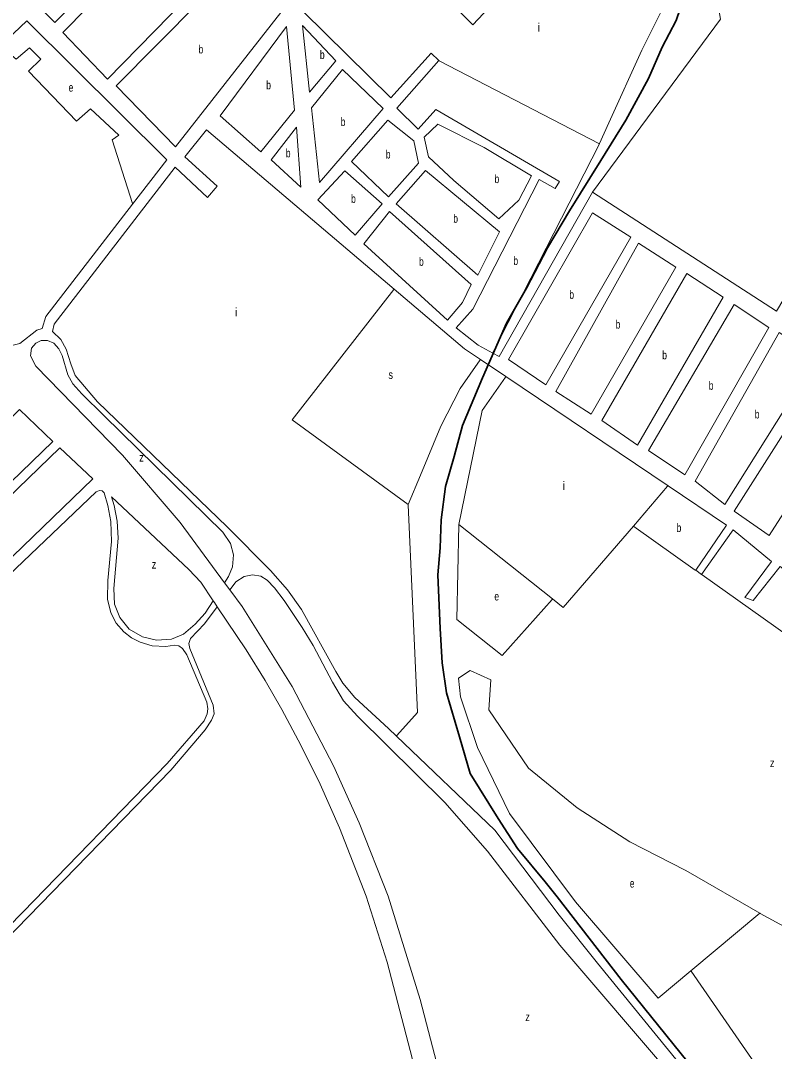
# Model space of a CAD drawing. Extents: x 639657 to 671642, y 222838 to 252123.
# Drawn here: x 657284 to 658176, y 231657 to 232877 of the extents above; entities that cross this region are included whole.
import ezdxf

# ---------------------------------------------------------------- set-up
doc = ezdxf.new("R2010")
doc.units = 0
doc.header["$LTSCALE"] = 4
for name, color, linetype, lineweight in [('1', 7, 'Continuous', 13), ('21', 7, 'Continuous', 13), ('57', 7, 'Continuous', 35)]:
    doc.layers.add(name, color=color, linetype=linetype, lineweight=lineweight)
doc.layers.add('7', color=7, linetype='Continuous')

msp = doc.modelspace()

# ---------------------------------------------------------------- linework, layer by layer
at = {"layer": '1'}
for p, q in [((657331.85, 232499.32), (657322.05, 232508.69)), ((657497.32, 232212.16), (657512.088, 232190.308)), ((657525.421, 232211.716), (657531.738, 232203.13))]:
    msp.add_line(p, q, dxfattribs=at)
for points in [[(657778.93, 232829.39), (657769.76, 232837.95), (657722.17, 232785.12), (657618.59, 232887.31), (657701.43, 232990.76), (657819.05, 232871.44), (657882.7, 232939.36), (657757.01, 233062.94), (657796, 233117.34), (657937.34, 232977.71), (657983.35, 233024.08), (657833.4, 233167.44)], [(657416.577, 232659.51), (657457.01, 232711.96), (657291.45, 232876.37), (657260.437, 232846.824)], [(657921.653, 232686.264), (657920.82, 232686.53), (657775.41, 232771.37), (657754.55, 232748.19), (657729.2, 232772.8), (657778.93, 232829.39)], [(657322.05, 232508.69), (657323.93, 232517.42), (657466.96, 232703.23), (657505.37, 232667.43), (657516.71, 232680.87), (657478.52, 232715.24), (657504.2, 232747.22), (657726.199, 232558.962)], [(658294.866, 232728.269), (658178.27, 232532.84), (657960.63, 232673.8)], [(657921.653, 232686.264), (657916.56, 232677.92), (657897.71, 232688.59), (657819.37, 232535.21), (657799.59, 232513.11), (657825.656, 232492.742), (657842.686, 232483.34)], [(657842.686, 232483.34), (657850.387, 232479.088), (657960.63, 232673.8)], [(657265.74, 232490.44), (657283.2, 232494.55), (657303.28, 232510.23), (657309.85, 232512.29), (657313.98, 232526.42), (657416.577, 232659.51)], [(657726.199, 232558.962), (657809.36, 232488.44), (657828.248, 232475.709), (657858.292, 232455.46), (658050.101, 232326.179)], [(657728.82, 232030.305), (657719.52, 232039.19), (657679.72, 232076.05), (657665.51, 232092.9), (657657.21, 232106.66), (657616.64, 232180.16), (657599.81, 232203.21), (657579.7, 232226.27), (657528.41, 232277.57), (657375.18, 232425.75), (657348.76, 232456.84), (657343.49, 232470.51), (657338.27, 232487.94), (657331.85, 232499.32)], [(658050.101, 232326.179), (658119.15, 232279.64), (658082.84, 232226.32), (658089.84, 232221.52)], [(657131.49, 231663.63), (657286.84, 231821.95), (657457.65, 231998.01), (657501.44, 232048.46), (657504.78, 232056.47), (657505.79, 232062.65), (657504.43, 232070.38), (657480.82, 232126.55), (657475.71, 232134.02), (657471.51, 232136.82), (657466.4, 232137.87), (657455.9, 232136.13), (657439.65, 232137.02), (657425.67, 232141.24), (657415.51, 232146.59), (657406.4, 232153.4), (657397.31, 232163.94), (657391.09, 232176.1), (657387.09, 232192.26), (657387.19, 232214.36), (657391.76, 232260.37), (657391.11, 232284.23), (657387.54, 232302.98), (657382.97, 232318.13), (657380.62, 232320.34), (657377.68, 232320.56), (657373.42, 232319.24), (657130.93, 232088.08)], [(657512.088, 232190.308), (657502.49, 232175.69), (657490.87, 232162.62), (657476.84, 232150.88), (657462.58, 232144.84), (657444.81, 232143.52), (657428.32, 232147.65), (657412.8, 232156.91), (657401.42, 232170.47), (657395.1, 232186.35), (657394.53, 232204.74), (657399.43, 232264.38), (657398.27, 232284.57), (657394.99, 232303), (657391.88, 232313.2), (657483.37, 232227.37), (657497.32, 232212.16)], [(658089.84, 232221.52), (658127.23, 232274.3), (658172.51, 232236.88), (658140.99, 232194.32), (658150.68, 232190.6), (658182.75, 232231.01), (658228.02, 232195.73), (658199.16, 232159.64), (658209.93, 232154.84), (658235.57, 232188.78), (658257.992, 232169.833), (658291.641, 232141.397)], [(658054.13, 231628.89), (657922.27, 231783.05), (657836.39, 231894.27), (657786.2, 231951.75), (657682.74, 232053.86), (657666.27, 232072), (657652.99, 232093.88), (657630.22, 232137.37), (657617.24, 232158.78), (657596.1, 232190.52), (657584.39, 232205.79), (657576.02, 232214.82), (657568.47, 232219.23), (657558.56, 232220.83), (657548.54, 232218.95), (657538.96, 232212.73), (657533.243, 232205.13), (657531.738, 232203.13)], [(657875.855, 231216.549), (657795.98, 231568.68), (657756.7, 231718.67), (657719.21, 231841.06), (657684.8, 231927.8), (657654.49, 231994.98), (657605.48, 232089.08), (657546.18, 232183.5), (657531.738, 232203.13)], [(657512.088, 232190.308), (657513.44, 232188.308), (657516.905, 232183.18)], [(657516.905, 232183.18), (657501.83, 232163.06), (657485.12, 232145.85), (657483.08, 232139.78), (657484.4, 232133.69), (657512, 232066.96), (657513.06, 232056.44), (657510.14, 232049.18), (657502.45, 232037.56), (657462.02, 231990.01), (657139.113, 231658.155), (657198.198, 231598.527), (657250.016, 231546.232)], [(657849.766, 231210.427), (657840.53, 231247.4), (657750.06, 231638.75), (657717.82, 231762.74), (657692.88, 231840.93), (657661.58, 231921.72), (657638.43, 231973.31), (657615.75, 232019.43), (657593.16, 232061.74), (657573.58, 232095.87), (657551.13, 232132.23), (657516.905, 232183.18)], [(658905.989, 231624.535), (658841.23, 231578.31), (658374.36, 231239.92), (658063, 231643.95), (657966.64, 231761.63), (657921.4, 231818.51), (657845.35, 231918.98), (657728.82, 232030.305)]]:
    msp.add_lwpolyline(points, dxfattribs=at)
for points in [[(657324.77, 232874.35), (657272.43, 232927.32), (657419.02, 233075.6), (657471.35, 233023.16)], [(657534.48, 232958.42), (657481.07, 233011.92), (657333.95, 232862.57), (657386.83, 232807.46)], [(657596.54, 232891.52), (657544.73, 232948.25), (657397.07, 232799.44), (657467.42, 232727.12)], [(657608.33, 232770.72), (657598.79, 232869.51), (657520.25, 232763.93), (657568.24, 232721.15)], [(657656.98, 232828.91), (657617.58, 232870.66), (657625.97, 232791.73)], [(657665.08, 232818.74), (657628.2, 232773.48), (657637.7, 232684.9), (657713.08, 232772.74)], [(657615.69, 232679.44), (657580.45, 232711.92), (657610.56, 232750.32)], [(657719.43, 232668.02), (657675.74, 232709.75), (657718.52, 232758.79), (657749.24, 232734.2), (657754.72, 232707.91)], [(657796.66, 232687.315), (657850.09, 232642.21), (657873.64, 232664.33), (657888.56, 232692.85), (657832.55, 232726.47), (657777.898, 232753.879), (657761.695, 232738.518), (657766.812, 232715.477)], [(657679.86, 232622.75), (657635.63, 232664.48), (657667.73, 232698.98), (657711.94, 232659.94)], [(657850.69, 232626.64), (657763.35, 232699.35), (657728.6, 232660), (657825.12, 232575.52)], [(657817.1, 232564.21), (657720.58, 232650.84), (657690.11, 232612.59), (657789.34, 232522.2), (657806.98, 232543.22)], [(657960.73, 232649.09), (658005.98, 232620.26), (657905.71, 232445.85), (657861.53, 232475.76)], [(658015.15, 232613.31), (658059.32, 232585.02), (657959.04, 232411.14), (657917.56, 232437.84)], [(658072.24, 232577.55), (658115.34, 232549.25), (658013.99, 232374.3), (657971.96, 232403.67)], [(658128.27, 232540.71), (658169.21, 232513.47), (658070.01, 232339.07), (658026.91, 232367.9)], [(658181.6, 232507.61), (658226.84, 232478.79), (658117.44, 232304.34), (658082.4, 232331.59)], [(657525.421, 232211.716), (657473, 232282.97), (657404.56, 232362.47), (657302.35, 232467.96), (657296.07, 232480.01), (657297.2, 232489.16), (657302.28, 232495.09), (657308.52, 232498.05), (657315.98, 232498.33), (657323.45, 232495.15), (657329.43, 232488.3), (657333.47, 232480.39), (657340.1, 232457.52), (657345.81, 232447.03), (657356.5, 232435.21), (657382.98, 232408.97), (657523.53, 232271.64), (657532.36, 232258.23), (657535.88, 232244.59), (657534.95, 232230.49), (657530.1, 232218.86)], [(658238.7, 232469.7), (658281.8, 232441.94), (658169.7, 232267.48), (658128.21, 232296.32)], [(657322.18, 232378.84), (657282.95, 232416.56), (657099.83, 232238.26), (657135.21, 232198.14)], [(657369.63, 232334.73), (657330.63, 232371.17), (657143.87, 232190.47), (657180.53, 232152.08)]]:
    msp.add_lwpolyline(points, close=True, dxfattribs=at)
at = {"layer": '21'}
for points in [[(657916.415, 233282.703), (657916.915, 233282.303), (657997.186, 233218.043), (658021.62, 233169.142), (658063.157, 233171.587), (658080.261, 233120.241), (658085.147, 233073.785), (658077.817, 232988.209), (658060.714, 232924.638), (658019.176, 232841.507), (657980.014, 232755.587), (657969.152, 232731.339), (657968.928, 232730.839)], [(658187.415, 233060.943), (658102.251, 232936.863), (658112.025, 232878.182), (657960.63, 232673.8)], [(657260.437, 232846.824), (657260.937, 232846.401), (657279.033, 232831.077), (657294.611, 232844.438), (657307.963, 232831.077), (657293.498, 232816.602), (657350.244, 232757.591), (657366.934, 232772.065), (657400.314, 232740.89), (657392.525, 232735.322), (657416.418, 232660.01), (657416.577, 232659.51)], [(657778.93, 232829.39), (657779.43, 232829.131), (657968.928, 232730.839)], [(657968.928, 232730.839), (657842.941, 232483.84), (657842.686, 232483.34)], [(657726.199, 232558.962), (657725.809, 232558.461), (657605.456, 232404.155), (657742.774, 232304.11)], [(657742.774, 232304.11), (657757.228, 232339.065), (657781.319, 232396.923), (657804.205, 232441.521), (657827.896, 232475.21), (657828.248, 232475.709)], [(657858.292, 232455.46), (657857.945, 232454.96), (657830.358, 232415.207), (657802.542, 232280.483), (657913.511, 232192.448)], [(658009.095, 232278.686), (658049.669, 232325.679), (658050.101, 232326.179)], [(657742.774, 232304.11), (657742.796, 232303.61), (657753.615, 232058.218), (657729.264, 232030.805), (657728.82, 232030.305)], [(657802.542, 232280.483), (657802.532, 232279.983), (657800.316, 232168.028), (657853.724, 232125.718), (657913.063, 232191.948), (657913.511, 232192.448)], [(657913.511, 232192.448), (657926.048, 232182.502), (658009.095, 232278.686)], [(658082.84, 232226.32), (658082.34, 232226.675), (658009.595, 232278.331), (658009.095, 232278.686)], [(658089.84, 232221.52), (658090.34, 232221.164), (658219.791, 232129.058), (658257.524, 232169.333), (658257.992, 232169.833)], [(658070.445, 231871.589), (658005.047, 231905.26), (657942.737, 231945.343), (657884.879, 231992.107), (657838.147, 232061.139), (657840.372, 232096.769), (657815.893, 232107.903), (657802.311, 232098.843)], [(657802.311, 232098.843), (657804.767, 232076.727), (657824.795, 232016.603), (657862.625, 231938.663), (657940.512, 231834.001), (658038.427, 231720.432), (658076.963, 231752.567), (658158.595, 231820.64)], [(658158.595, 231820.64), (658074.032, 231869.631), (658070.445, 231871.589)], [(658076.963, 231752.567), (658077.309, 231752.067), (658361.1, 231341.869), (658441.212, 231397.54), (658414.508, 231433.17), (658534.676, 231506.656), (658398.93, 231722.66), (658343.297, 231740.474), (658267.636, 231769.423), (658191.974, 231802.826), (658159.095, 231820.373), (658158.595, 231820.64)]]:
    msp.add_lwpolyline(points, dxfattribs=at)
at = {"layer": '57'}
for points in [[(658078.81, 232932.388), (658059.769, 232876.505), (658043.125, 232845.145), (658027.057, 232808.153), (658000.22, 232758.821), (657970.566, 232711.242), (657933.567, 232651.552), (657907.405, 232607.897), (657882.872, 232559.951), (657859.036, 232518.818), (657830.77, 232453.87), (657807.151, 232397.686), (657796.996, 232360.854), (657786.84, 232325.292), (657781.762, 232285.919), (657780.493, 232252.897), (657777.954, 232221.145), (657780.493, 232157.642), (657783.032, 232116.999), (657788.11, 232081.437), (657803.343, 232029.364)], [(657803.343, 232029.364), (657816.037, 231986.181), (657849.043, 231932.838), (657871.892, 231897.276), (657904.898, 231857.903), (657918.862, 231840.122), (657994.482, 231742.175), (658100.391, 231611.509), (658282.555, 231375.909), (658514.228, 231093.319), (658700.835, 230877.406), (658943.932, 230598.624), (659133.079, 230385.251), (659333.65, 230173.148), (659465.812, 230011.639), (659559.767, 229901.507), (659715.907, 229733.857), (659960.274, 229466.507), (660008.512, 229416.974)]]:
    msp.add_lwpolyline(points, dxfattribs=at)

# ---------------------------------------------------------------- texts
at = {"layer": '7'}
for p in [(657895.923, 232863.605), (657537.791, 232526.709), (657925.193, 232321.341)]:
    msp.add_text('i', height=10, dxfattribs=at).set_placement(p)
for s, width, p in [('b', 0.75, (657494.639, 232837.685)), ('b', 0.75, (657638.299, 232831.195)), ('e', 0.75, (657340.951, 232792.52)), ('b', 0.75, (657574.781, 232795.33)), ('b', 0.75, (657662.825, 232751.82)), ('b', 0.75, (657597.948, 232714.88)), ('b', 0.75, (657716.252, 232713.405)), ('b', 0.75, (657844.824, 232684.34)), ('b', 0.75, (657675.177, 232660.865)), ('b', 0.75, (657796.052, 232637.435)), ('b', 0.75, (657755.486, 232586.52)), ('b', 0.75, (657867.185, 232587.495)), ('b', 0.75, (657933.352, 232547.47)), ('b', 0.75, (657988.134, 232512.225)), ('b', 0.75, (658043.247, 232475.925)), ('s', 0.8, (657719.349, 232452.725)), ('b', 0.75, (658098.246, 232439.89)), ('b', 0.75, (658152.749, 232405.975)), ('z', 0.8, (657424.581, 232355.023)), ('b', 0.75, (658060.258, 232271.688)), ('z', 0.8, (657439.393, 232228.36)), ('e', 0.75, (657844.666, 232190.646)), ('z', 0.8, (658170.678, 231993.57)), ('e', 0.75, (658004.89, 231851.052)), ('z', 0.8, (657881.288, 231693.125))]:
    msp.add_text(s, height=10, dxfattribs=dict(at, width=width)).set_placement(p)

doc.saveas('drawing.dxf')
